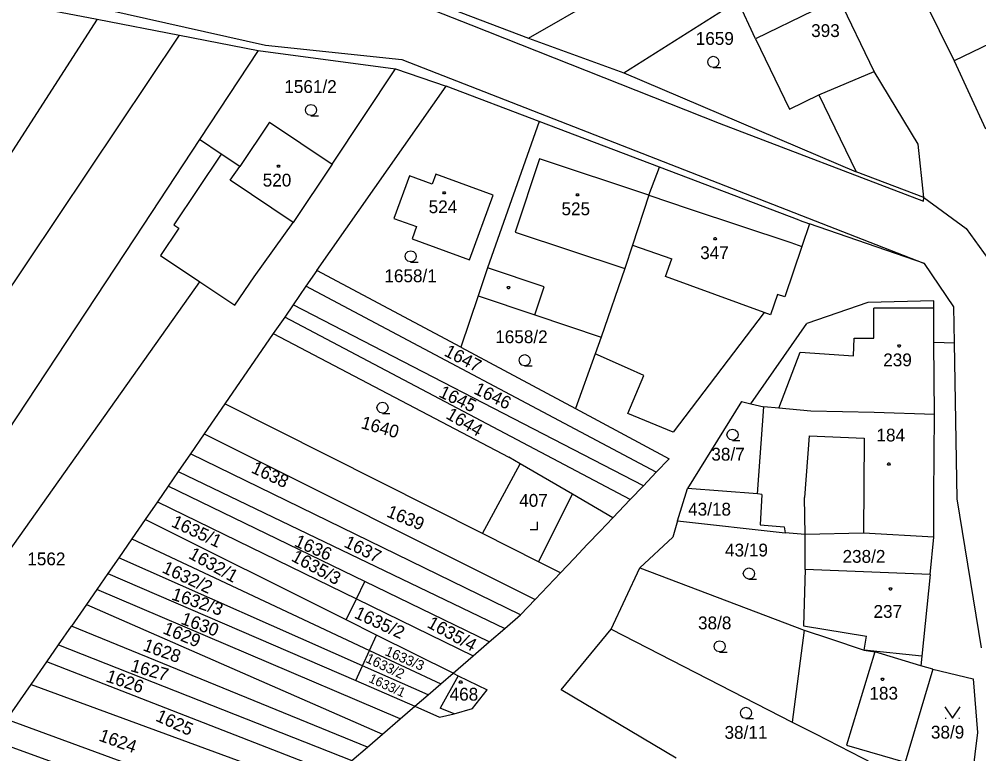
# Model space of a CAD drawing. Extents: x -580630 to -576196, y -1189024 to -1183567.
# Drawn here: x -578680.9 to -578553.6, y -1185461.5 to -1185364 of the extents above; entities that cross this region are included whole.
import ezdxf

# ---------------------------------------------------------------- set-up
doc = ezdxf.new("R2010")
doc.units = 0
for name, color, linetype in [('Vrstva 1', 7, 'Continuous'), ('Vrstva 18', 7, 'Continuous'), ('Vrstva 19', 7, 'Continuous'), ('Vrstva 25', 7, 'Continuous'), ('Vrstva 4', 7, 'Continuous'), ('Vrstva 6', 7, 'Continuous')]:
    doc.layers.add(name, color=color, linetype=linetype)

msp = doc.modelspace()

# ---------------------------------------------------------------- linework, layer by layer
at = {"layer": 'Vrstva 1'}
for p, q in [((-578613.32, -1185366.55), (-578589.61, -1185352.94)), ((-578567.47, -1185370.97), (-578573.62, -1185358.27)), ((-578682.16, -1185361.83), (-578670.57, -1185364.05)), ((-578624.87, -1185362.18), (-578613.32, -1185366.55)), ((-578600.69, -1185371.15), (-578585.57, -1185361.63)), ((-578583.23, -1185366.65), (-578585.57, -1185361.63)), ((-578560.83, -1185361.49), (-578556.86, -1185369.56)), ((-578670.57, -1185364.05), (-578751.46, -1185489.49)), ((-578670.57, -1185364.05), (-578659.65, -1185366.18)), ((-578683.86, -1185402.33), (-578659.65, -1185366.18)), ((-578659.65, -1185366.18), (-578649.2, -1185368.22)), ((-578613.32, -1185366.55), (-578600.69, -1185371.15)), ((-578583.23, -1185366.65), (-578578.72, -1185375.96)), ((-578552.08, -1185367.27), (-578556.86, -1185369.56)), ((-578649.2, -1185368.22), (-578656.97, -1185380)), ((-578649.2, -1185368.22), (-578630.99, -1185370.64)), ((-578556.86, -1185369.56), (-578552.72, -1185378.59)), ((-578639.4, -1185383.27), (-578630.99, -1185370.64)), ((-578630.99, -1185370.64), (-578624.25, -1185372.93)), ((-578600.69, -1185371.15), (-578569.86, -1185384.28)), ((-578561.65, -1185380.6), (-578567.47, -1185370.97)), ((-578641.41, -1185397.37), (-578624.25, -1185372.93)), ((-578611.92, -1185377.6), (-578624.25, -1185372.93)), ((-578578.72, -1185375.96), (-578574.8, -1185374.06)), ((-578574.8, -1185374.06), (-578569.86, -1185384.28)), ((-578647.72, -1185377.71), (-578651.65, -1185383.59)), ((-578647.72, -1185377.71), (-578639.4, -1185383.27)), ((-578611.92, -1185377.6), (-578618.79, -1185397.04)), ((-578595.95, -1185383.67), (-578611.92, -1185377.6)), ((-578656.97, -1185380), (-578665.59, -1185393.06)), ((-578654.1, -1185381.95), (-578656.97, -1185380)), ((-578560.89, -1185387.7), (-578561.65, -1185380.6)), ((-578654.1, -1185381.95), (-578660.38, -1185391.34)), ((-578651.65, -1185383.59), (-578654.1, -1185381.95)), ((-578639.4, -1185383.27), (-578644.57, -1185391)), ((-578597.37, -1185387.39), (-578595.95, -1185383.67)), ((-578577.42, -1185390.71), (-578595.95, -1185383.67)), ((-578629.12, -1185384.83), (-578631.19, -1185390.46)), ((-578626.12, -1185385.93), (-578629.12, -1185384.83)), ((-578625.64, -1185384.61), (-578626.12, -1185385.93)), ((-578618.03, -1185387.4), (-578625.64, -1185384.61)), ((-578560.89, -1185387.7), (-578569.86, -1185384.28)), ((-578621.16, -1185395.95), (-578618.03, -1185387.4)), ((-578597.37, -1185387.39), (-578599.52, -1185394)), ((-578560.89, -1185387.7), (-578555.25, -1185391.79)), ((-578660.38, -1185391.34), (-578659.75, -1185391.76)), ((-578649.75, -1185398.21), (-578644.57, -1185391)), ((-578631.19, -1185390.46), (-578628.18, -1185391.56)), ((-578628.18, -1185391.56), (-578628.77, -1185393.16)), ((-578577.42, -1185390.71), (-578576.04, -1185391.2)), ((-578576.04, -1185391.2), (-578577.09, -1185394.17)), ((-578560.82, -1185396.45), (-578576.04, -1185391.2)), ((-578659.75, -1185391.76), (-578662.17, -1185395.38)), ((-578555.25, -1185391.79), (-578550.61, -1185398.28)), ((-578665.59, -1185393.06), (-578691.92, -1185432.96)), ((-578628.77, -1185393.16), (-578621.16, -1185395.95)), ((-578599.52, -1185394), (-578600.58, -1185397.12)), ((-578577.09, -1185394.17), (-578579.33, -1185400.88)), ((-578662.17, -1185395.38), (-578656.95, -1185398.87)), ((-578556.92, -1185402.19), (-578560.82, -1185396.45)), ((-578641.41, -1185397.37), (-578642.86, -1185399.47)), ((-578622.31, -1185407.56), (-578641.41, -1185397.37)), ((-578618.79, -1185397.04), (-578620.03, -1185400.74)), ((-578600.58, -1185397.12), (-578603.72, -1185406.2)), ((-578686.52, -1185440.59), (-578656.95, -1185398.87)), ((-578656.95, -1185398.87), (-578652.28, -1185401.99)), ((-578652.28, -1185401.99), (-578649.75, -1185398.21)), ((-578642.86, -1185399.47), (-578644.57, -1185401.95)), ((-578596.38, -1185424.13), (-578642.86, -1185399.47)), ((-578580.31, -1185400.55), (-578581.21, -1185403.24)), ((-578579.33, -1185400.88), (-578580.31, -1185400.55)), ((-578620.03, -1185400.74), (-578622.31, -1185407.56)), ((-578620.03, -1185400.74), (-578612.5, -1185403.26)), ((-578568.3, -1185401.63), (-578576.39, -1185404.41)), ((-578559.58, -1185401.38), (-578568.3, -1185401.63)), ((-578559.58, -1185402.38), (-578559.58, -1185401.38)), ((-578644.57, -1185401.95), (-578645.67, -1185403.55)), ((-578598.1, -1185425.93), (-578644.57, -1185401.95)), ((-578582.07, -1185402.95), (-578594.16, -1185418.81)), ((-578581.21, -1185403.24), (-578582.07, -1185402.95)), ((-578559.54, -1185406.89), (-578559.58, -1185402.38)), ((-578556.84, -1185406.99), (-578556.92, -1185402.19)), ((-578645.67, -1185403.55), (-578647.2, -1185405.75)), ((-578599.84, -1185427.76), (-578645.67, -1185403.55)), ((-578612.5, -1185403.26), (-578603.72, -1185406.2)), ((-578583.82, -1185415.06), (-578576.39, -1185404.41)), ((-578647.2, -1185405.75), (-578653.62, -1185415.05)), ((-578647.2, -1185405.75), (-578615.94, -1185422.15)), ((-578603.72, -1185406.2), (-578604.5, -1185408.44)), ((-578559.47, -1185416.49), (-578559.54, -1185406.89)), ((-578559.54, -1185406.89), (-578556.84, -1185406.99)), ((-578556.47, -1185427.64), (-578556.84, -1185406.99)), ((-578622.31, -1185407.56), (-578607.09, -1185415.68)), ((-578604.5, -1185408.44), (-578607.09, -1185415.68)), ((-578600.21, -1185410.33), (-578604.5, -1185408.44)), ((-578598.05, -1185411.3), (-578600.21, -1185410.33)), ((-578600.15, -1185416.32), (-578598.05, -1185411.3)), ((-578653.62, -1185415.05), (-578656.35, -1185419.02)), ((-578619.46, -1185432.25), (-578653.62, -1185415.05)), ((-578607.09, -1185415.68), (-578594.69, -1185422.35)), ((-578585.09, -1185414.76), (-578592.25, -1185426.29)), ((-578585.09, -1185414.76), (-578583.82, -1185415.06)), ((-578583.82, -1185415.06), (-578582.12, -1185415.45)), ((-578582.97, -1185427.01), (-578582.12, -1185415.45)), ((-578580.11, -1185415.63), (-578582.12, -1185415.45)), ((-578575.89, -1185416.01), (-578580.11, -1185415.63)), ((-578594.16, -1185418.81), (-578600.15, -1185416.32)), ((-578567.49, -1185416.19), (-578575.89, -1185416.01)), ((-578559.47, -1185416.49), (-578567.49, -1185416.19)), ((-578559.54, -1185427.28), (-578559.47, -1185416.49)), ((-578656.35, -1185419.02), (-578658.19, -1185421.68)), ((-578656.35, -1185419.02), (-578612.47, -1185441.02)), ((-578658.19, -1185421.68), (-578659.8, -1185424.01)), ((-578614.39, -1185443.04), (-578658.19, -1185421.68)), ((-578614.43, -1185423.02), (-578615.94, -1185422.15)), ((-578619.46, -1185432.25), (-578614.43, -1185423.02)), ((-578607.5, -1185427.05), (-578614.43, -1185423.02)), ((-578596.38, -1185424.13), (-578594.69, -1185422.35)), ((-578659.8, -1185424.01), (-578661.16, -1185425.99)), ((-578659.8, -1185424.01), (-578616.47, -1185444.84)), ((-578598.1, -1185425.93), (-578596.38, -1185424.13)), ((-578661.16, -1185425.99), (-578662.58, -1185428.04)), ((-578635.05, -1185438.64), (-578661.16, -1185425.99)), ((-578599.84, -1185427.76), (-578598.1, -1185425.93)), ((-578602.13, -1185430.16), (-578607.5, -1185427.05)), ((-578593.58, -1185430.59), (-578592.25, -1185426.29)), ((-578582.97, -1185427.01), (-578592.25, -1185426.29)), ((-578582.36, -1185427.08), (-578582.97, -1185427.01)), ((-578582.36, -1185427.08), (-578582.59, -1185431.1)), ((-578559.54, -1185432.72), (-578559.54, -1185427.28)), ((-578662.58, -1185428.04), (-578664.2, -1185430.39)), ((-578602.13, -1185430.16), (-578599.84, -1185427.76)), ((-578553.25, -1185447.41), (-578556.47, -1185427.64)), ((-578664.2, -1185430.39), (-578665.97, -1185432.95)), ((-578637.53, -1185443.71), (-578664.2, -1185430.39)), ((-578603.81, -1185431.93), (-578602.13, -1185430.16)), ((-578593.58, -1185430.59), (-578594.21, -1185432.76)), ((-578593.58, -1185430.59), (-578579.27, -1185432.16)), ((-578582.59, -1185431.1), (-578579.42, -1185431.37)), ((-578612, -1185436), (-578619.46, -1185432.25)), ((-578605.49, -1185433.69), (-578603.81, -1185431.93)), ((-578579.42, -1185431.37), (-578579.27, -1185432.16)), ((-578576.63, -1185432.37), (-578579.27, -1185432.16)), ((-578568.88, -1185432.21), (-578576.63, -1185432.37)), ((-578576.63, -1185437.04), (-578576.63, -1185432.37)), ((-578559.54, -1185432.72), (-578568.88, -1185432.21)), ((-578665.97, -1185432.95), (-578667.71, -1185435.47)), ((-578607.29, -1185435.58), (-578605.49, -1185433.69)), ((-578598.56, -1185436.79), (-578594.21, -1185432.76)), ((-578560.03, -1185437.69), (-578559.54, -1185432.72)), ((-578667.71, -1185435.47), (-578669.14, -1185437.55)), ((-578609.09, -1185437.47), (-578612, -1185436)), ((-578609.09, -1185437.47), (-578607.29, -1185435.58)), ((-578669.14, -1185437.55), (-578670.62, -1185439.69)), ((-578669.14, -1185437.55), (-578636.26, -1185451.75)), ((-578612.47, -1185441.02), (-578609.09, -1185437.47)), ((-578602.36, -1185444.96), (-578598.56, -1185436.79)), ((-578598.56, -1185436.79), (-578576.75, -1185445.08)), ((-578576.63, -1185437.04), (-578576.87, -1185444.49)), ((-578560.03, -1185437.69), (-578576.63, -1185437.04)), ((-578636.17, -1185440.93), (-578635.05, -1185438.64)), ((-578618.55, -1185446.63), (-578635.05, -1185438.64)), ((-578560.03, -1185437.69), (-578561.15, -1185448.54)), ((-578670.62, -1185439.69), (-578671.98, -1185441.66)), ((-578630.37, -1185456.85), (-578670.62, -1185439.69)), ((-578637.53, -1185443.71), (-578636.17, -1185440.93)), ((-578614.39, -1185443.04), (-578612.47, -1185441.02)), ((-578671.98, -1185441.66), (-578673.98, -1185444.56)), ((-578671.98, -1185441.66), (-578632.71, -1185458.87)), ((-578633.49, -1185445.72), (-578637.53, -1185443.71)), ((-578616.47, -1185444.84), (-578614.39, -1185443.04)), ((-578675.68, -1185447.02), (-578673.98, -1185444.56)), ((-578634.68, -1185460.57), (-578673.98, -1185444.56)), ((-578618.55, -1185446.63), (-578616.47, -1185444.84)), ((-578609.02, -1185452.99), (-578602.36, -1185444.96)), ((-578602.36, -1185444.96), (-578578.34, -1185457.26)), ((-578576.75, -1185445.08), (-578578.34, -1185457.26)), ((-578576.87, -1185444.49), (-578568.51, -1185445.86)), ((-578576.75, -1185445.08), (-578573.4, -1185446.2)), ((-578634.43, -1185447.76), (-578633.49, -1185445.72)), ((-578623.34, -1185450.78), (-578633.49, -1185445.72)), ((-578573.4, -1185446.2), (-578568.81, -1185447.74)), ((-578568.81, -1185447.74), (-578568.51, -1185445.86)), ((-578677.25, -1185449.29), (-578675.68, -1185447.02)), ((-578675.68, -1185447.02), (-578636.77, -1185462.38)), ((-578620.7, -1185448.49), (-578618.55, -1185446.63)), ((-578568.81, -1185447.74), (-578567.39, -1185447.97)), ((-578635.36, -1185449.8), (-578634.43, -1185447.76)), ((-578623.34, -1185450.78), (-578620.7, -1185448.49)), ((-578561.28, -1185449.82), (-578567.39, -1185447.97)), ((-578561.15, -1185448.54), (-578561.28, -1185449.82)), ((-578679.33, -1185452.3), (-578677.25, -1185449.29)), ((-578638.87, -1185464.2), (-578677.25, -1185449.29)), ((-578636.26, -1185451.75), (-578635.36, -1185449.8)), ((-578559.7, -1185450.26), (-578563.36, -1185462.58)), ((-578559.7, -1185450.26), (-578561.28, -1185449.82)), ((-578559.7, -1185450.26), (-578554.33, -1185451.52)), ((-578624.98, -1185452.2), (-578623.34, -1185450.78)), ((-578623.34, -1185450.78), (-578622.67, -1185451.12)), ((-578622.67, -1185451.12), (-578618.84, -1185452.97)), ((-578554.33, -1185451.52), (-578553.76, -1185458.64)), ((-578682.53, -1185456.94), (-578679.33, -1185452.3)), ((-578679.33, -1185452.3), (-578641.23, -1185466.23)), ((-578636.26, -1185451.75), (-578628.4, -1185455.15)), ((-578626.67, -1185453.65), (-578624.98, -1185452.2)), ((-578628.4, -1185455.15), (-578626.67, -1185453.65)), ((-578620.79, -1185455.46), (-578618.84, -1185452.97)), ((-578593.75, -1185462.04), (-578609.02, -1185452.99)), ((-578630.37, -1185456.85), (-578628.4, -1185455.15)), ((-578628.4, -1185455.15), (-578625.13, -1185456.63)), ((-578625.13, -1185456.63), (-578623.19, -1185456.18)), ((-578623.19, -1185456.18), (-578620.79, -1185455.46)), ((-578645.95, -1185470.31), (-578682.53, -1185456.94)), ((-578632.71, -1185458.87), (-578630.37, -1185456.85)), ((-578578.34, -1185457.26), (-578575.27, -1185458.83)), ((-578634.68, -1185460.57), (-578632.71, -1185458.87)), ((-578575.27, -1185458.83), (-578564.05, -1185464.56)), ((-578553.76, -1185458.64), (-578554.48, -1185464.4)), ((-578648.61, -1185472.61), (-578684.44, -1185459.71)), ((-578636.77, -1185462.38), (-578634.68, -1185460.57))]:
    msp.add_line(p, q, dxfattribs=at)
at = {"layer": 'Vrstva 25'}
for p, q in [((-578558.04, -1185456.75), (-578557.94, -1185456.75)), ((-578556.24, -1185456.75), (-578556.14, -1185456.75))]:
    msp.add_line(p, q, dxfattribs=at)
for points in [[(-578588.81, -1185370.45), (-578589.19, -1185370.35), (-578589.46, -1185370.08), (-578589.56, -1185369.71), (-578589.46, -1185369.34), (-578589.19, -1185369.07), (-578588.82, -1185368.97), (-578588.45, -1185369.07), (-578588.18, -1185369.34), (-578588.08, -1185369.72), (-578588.18, -1185370.1), (-578588.45, -1185370.37), (-578588.83, -1185370.47), (-578587.83, -1185370.47)], [(-578642.19, -1185376.83), (-578642.57, -1185376.73), (-578642.84, -1185376.46), (-578642.94, -1185376.09), (-578642.84, -1185375.72), (-578642.57, -1185375.45), (-578642.2, -1185375.35), (-578641.83, -1185375.45), (-578641.56, -1185375.72), (-578641.46, -1185376.1), (-578641.56, -1185376.48), (-578641.83, -1185376.75), (-578642.21, -1185376.85), (-578641.21, -1185376.85)], [(-578628.96, -1185396.23), (-578629.34, -1185396.13), (-578629.61, -1185395.86), (-578629.71, -1185395.49), (-578629.61, -1185395.12), (-578629.34, -1185394.85), (-578628.97, -1185394.75), (-578628.6, -1185394.85), (-578628.33, -1185395.12), (-578628.23, -1185395.5), (-578628.33, -1185395.88), (-578628.6, -1185396.15), (-578628.98, -1185396.25), (-578627.98, -1185396.25)], [(-578613.83, -1185410.01), (-578614.21, -1185409.91), (-578614.48, -1185409.64), (-578614.58, -1185409.27), (-578614.48, -1185408.9), (-578614.21, -1185408.63), (-578613.84, -1185408.53), (-578613.47, -1185408.63), (-578613.2, -1185408.9), (-578613.1, -1185409.28), (-578613.2, -1185409.66), (-578613.47, -1185409.93), (-578613.85, -1185410.03), (-578612.85, -1185410.03)], [(-578632.7, -1185416.3), (-578633.08, -1185416.2), (-578633.35, -1185415.93), (-578633.45, -1185415.56), (-578633.35, -1185415.19), (-578633.08, -1185414.92), (-578632.71, -1185414.82), (-578632.34, -1185414.92), (-578632.07, -1185415.19), (-578631.97, -1185415.57), (-578632.07, -1185415.95), (-578632.34, -1185416.22), (-578632.72, -1185416.32), (-578631.72, -1185416.32)], [(-578586.26, -1185419.89), (-578586.64, -1185419.79), (-578586.91, -1185419.52), (-578587.01, -1185419.15), (-578586.91, -1185418.78), (-578586.64, -1185418.51), (-578586.27, -1185418.41), (-578585.9, -1185418.51), (-578585.63, -1185418.78), (-578585.53, -1185419.16), (-578585.63, -1185419.54), (-578585.9, -1185419.81), (-578586.28, -1185419.91), (-578585.28, -1185419.91)], [(-578613.13, -1185431.71), (-578612.13, -1185431.71), (-578612.13, -1185430.71)], [(-578584.09, -1185438.3), (-578584.47, -1185438.2), (-578584.74, -1185437.93), (-578584.84, -1185437.56), (-578584.74, -1185437.19), (-578584.47, -1185436.92), (-578584.1, -1185436.82), (-578583.73, -1185436.92), (-578583.46, -1185437.19), (-578583.36, -1185437.57), (-578583.46, -1185437.95), (-578583.73, -1185438.22), (-578584.11, -1185438.32), (-578583.11, -1185438.32)], [(-578587.97, -1185447.96), (-578588.35, -1185447.86), (-578588.62, -1185447.59), (-578588.72, -1185447.22), (-578588.62, -1185446.85), (-578588.35, -1185446.58), (-578587.98, -1185446.48), (-578587.61, -1185446.58), (-578587.34, -1185446.85), (-578587.24, -1185447.23), (-578587.34, -1185447.61), (-578587.61, -1185447.88), (-578587.99, -1185447.98), (-578586.99, -1185447.98)], [(-578584.48, -1185456.78), (-578584.86, -1185456.68), (-578585.13, -1185456.41), (-578585.23, -1185456.04), (-578585.13, -1185455.67), (-578584.86, -1185455.4), (-578584.49, -1185455.3), (-578584.12, -1185455.4), (-578583.85, -1185455.67), (-578583.75, -1185456.05), (-578583.85, -1185456.43), (-578584.12, -1185456.7), (-578584.5, -1185456.8), (-578583.5, -1185456.8)], [(-578558.09, -1185455.25), (-578557.09, -1185456.75), (-578556.09, -1185455.25)]]:
    msp.add_lwpolyline(points, dxfattribs=at)
for points in [[(-578646.41, -1185383.39), (-578646.32, -1185383.54), (-578646.41, -1185383.69), (-578646.59, -1185383.69), (-578646.68, -1185383.54), (-578646.59, -1185383.39)], [(-578624.42, -1185386.92), (-578624.33, -1185387.07), (-578624.42, -1185387.22), (-578624.6, -1185387.22), (-578624.69, -1185387.07), (-578624.6, -1185386.92)], [(-578606.75, -1185387.19), (-578606.66, -1185387.34), (-578606.75, -1185387.49), (-578606.93, -1185387.49), (-578607.02, -1185387.34), (-578606.93, -1185387.19)], [(-578588.47, -1185393.01), (-578588.38, -1185393.16), (-578588.47, -1185393.31), (-578588.65, -1185393.31), (-578588.74, -1185393.16), (-578588.65, -1185393.01)], [(-578615.89, -1185399.5), (-578615.8, -1185399.65), (-578615.89, -1185399.8), (-578616.07, -1185399.8), (-578616.16, -1185399.65), (-578616.07, -1185399.5)], [(-578564.07, -1185407.23), (-578563.98, -1185407.38), (-578564.07, -1185407.53), (-578564.25, -1185407.53), (-578564.34, -1185407.38), (-578564.25, -1185407.23)], [(-578565.45, -1185422.9), (-578565.36, -1185423.05), (-578565.45, -1185423.2), (-578565.63, -1185423.2), (-578565.72, -1185423.05), (-578565.63, -1185422.9)], [(-578565.21, -1185439.45), (-578565.12, -1185439.6), (-578565.21, -1185439.75), (-578565.39, -1185439.75), (-578565.48, -1185439.6), (-578565.39, -1185439.45)], [(-578566.3, -1185451.44), (-578566.21, -1185451.59), (-578566.3, -1185451.74), (-578566.48, -1185451.74), (-578566.57, -1185451.59), (-578566.48, -1185451.44)], [(-578622.25, -1185451.81), (-578622.16, -1185451.96), (-578622.25, -1185452.11), (-578622.43, -1185452.11), (-578622.52, -1185451.96), (-578622.43, -1185451.81)]]:
    msp.add_lwpolyline(points, close=True, dxfattribs=at)
at = {"layer": 'Vrstva 4'}
for p, q in [((-578674.66, -1185361.55), (-578648.23, -1185367.47)), ((-578629.64, -1185361.36), (-578620.98, -1185364.79)), ((-578575.58, -1185362.94), (-578583.23, -1185366.65)), ((-578620.98, -1185364.79), (-578588.04, -1185377.84)), ((-578648.23, -1185367.47), (-578630.13, -1185369.41)), ((-578630.13, -1185369.41), (-578560.82, -1185396.45)), ((-578574.8, -1185374.06), (-578567.47, -1185370.97)), ((-578588.04, -1185377.84), (-578560.92, -1185388.2)), ((-578611.88, -1185382.58), (-578615.1, -1185392.31)), ((-578597.37, -1185387.39), (-578611.88, -1185382.58)), ((-578652.93, -1185385.41), (-578651.65, -1185383.59)), ((-578644.57, -1185391), (-578652.93, -1185385.41)), ((-578597.37, -1185387.39), (-578592.01, -1185389.18)), ((-578560.92, -1185388.2), (-578560.89, -1185387.7)), ((-578592.01, -1185389.18), (-578578.55, -1185393.68)), ((-578615.1, -1185392.31), (-578600.58, -1185397.12)), ((-578599.52, -1185394), (-578594.34, -1185395.81)), ((-578578.55, -1185393.68), (-578577.09, -1185394.17)), ((-578595.16, -1185398.16), (-578594.34, -1185395.81)), ((-578611.26, -1185399.56), (-578618.79, -1185397.04)), ((-578582.07, -1185402.95), (-578595.16, -1185398.16)), ((-578612.5, -1185403.26), (-578611.26, -1185399.56)), ((-578559.58, -1185402.38), (-578567.53, -1185402.38)), ((-578567.52, -1185406.35), (-578567.53, -1185402.38)), ((-578570.2, -1185408.67), (-578570.14, -1185406.35)), ((-578570.14, -1185406.35), (-578567.52, -1185406.35)), ((-578580.11, -1185415.63), (-578577.3, -1185408.22)), ((-578577.3, -1185408.22), (-578570.2, -1185408.67)), ((-578576.11, -1185419.28), (-578576.73, -1185427.46)), ((-578576.11, -1185419.28), (-578568.79, -1185419.6)), ((-578568.79, -1185419.6), (-578568.88, -1185432.21)), ((-578612, -1185436), (-578607.5, -1185427.05)), ((-578576.63, -1185432.37), (-578576.73, -1185427.46)), ((-578561.15, -1185448.54), (-578568.81, -1185447.74)), ((-578567.39, -1185447.97), (-578571.14, -1185460.31)), ((-578622.67, -1185451.12), (-578625.06, -1185455.4)), ((-578623.19, -1185456.18), (-578625.06, -1185455.4)), ((-578571.14, -1185460.31), (-578563.36, -1185462.58))]:
    msp.add_line(p, q, dxfattribs=at)
at = {"layer": 'Vrstva 6'}
for p, q in [((-578662.58, -1185428.04), (-578636.17, -1185440.93)), ((-578665.97, -1185432.95), (-578634.43, -1185447.76)), ((-578635.36, -1185449.8), (-578667.71, -1185435.47)), ((-578636.17, -1185440.93), (-578620.7, -1185448.49)), ((-578634.43, -1185447.76), (-578624.98, -1185452.2)), ((-578626.67, -1185453.65), (-578635.36, -1185449.8))]:
    msp.add_line(p, q, dxfattribs=at)

# ---------------------------------------------------------------- texts
at = {"layer": 'Vrstva 18'}
for s, p in [('1659', (-578591.152, -1185367.45)), ('1561/2', (-578645.737, -1185373.83)), ('1658/1', (-578632.46, -1185398.93)), ('1658/2', (-578617.752, -1185407.01)), ('38/7', (-578589.077, -1185422.59)), ('43/18', (-578592.162, -1185429.88)), ('43/19', (-578587.262, -1185435.3)), ('1562', (-578679.836, -1185436.47)), ('38/8', (-578590.848, -1185444.96)), ('38/11', (-578587.331, -1185459.48)), ('38/9', (-578559.948, -1185459.45))]:
    msp.add_text(s, height=1.7, dxfattribs=at).set_placement(p)
for s, height, rotation, p in [('1647', 1.7, 332.77389, (-578624.655, -1185408.608)), ('1645', 1.7, 334.60735, (-578625.366, -1185414.066)), ('1646', 1.7, 333.9771, (-578620.723, -1185413.633)), ('1644', 1.7, 329.62262, (-578624.42, -1185416.909)), ('1640', 1.7, 344.06116, (-578635.673, -1185418.262)), ('1638', 1.7, 334.77924, (-578650.254, -1185424.116)), ('1639', 1.7, 337.93051, (-578632.288, -1185429.985)), ('1635/1', 1.7, 335.18031, (-578660.851, -1185431.276)), ('1636', 1.7, 336.26893, (-578644.541, -1185433.871)), ('1637', 1.7, 333.80521, (-578637.952, -1185433.956)), ('1632/1', 1.7, 330.88313, (-578658.564, -1185435.455)), ('1635/3', 1.7, 331.2842, (-578644.934, -1185435.8)), ('1632/2', 1.7, 335.06572, (-578662.075, -1185437.37)), ('1632/3', 1.7, 341.54014, (-578660.815, -1185440.986)), ('1635/2', 1.7, 335.18031, (-578636.584, -1185443.379)), ('1630', 1.7, 339.82127, (-578659.571, -1185444.209)), ('1635/4', 1.7, 331.2842, (-578626.918, -1185444.612)), ('1629', 1.7, 337.47214, (-578661.968, -1185445.462)), ('1628', 1.7, 340.10775, (-578664.607, -1185447.727)), ('1633/3', 1.32, 336.61271, (-578632.486, -1185448.346)), ('1627', 1.7, 344.17575, (-578666.251, -1185450.485)), ('1633/2', 1.32, 334.43546, (-578635.067, -1185449.262)), ('1626', 1.7, 341.48285, (-578669.526, -1185451.858)), ('1633/1', 1.24, 335.58138, (-578634.641, -1185451.904)), ('1625', 1.7, 335.63868, (-578662.931, -1185457.043)), ('1624', 1.7, 340.22234, (-578670.459, -1185459.698))]:
    msp.add_text(s, height=height, rotation=rotation, dxfattribs=at).set_placement(p)
at = {"layer": 'Vrstva 19'}
for s, p in [('393', (-578575.838, -1185366.41)), ('520', (-578648.601, -1185386.24)), ('524', (-578626.585, -1185389.77)), ('525', (-578608.962, -1185390.04)), ('347', (-578590.561, -1185395.86)), ('239', (-578566.275, -1185410.08)), ('184', (-578567.173, -1185420.05)), ('407', (-578614.571, -1185428.71)), ('238/2', (-578571.674, -1185436.14)), ('237', (-578567.565, -1185443.44)), ('468', (-578623.804, -1185454.42)), ('183', (-578568.11, -1185454.29))]:
    msp.add_text(s, height=1.7, dxfattribs=at).set_placement(p)

doc.saveas('drawing.dxf')
